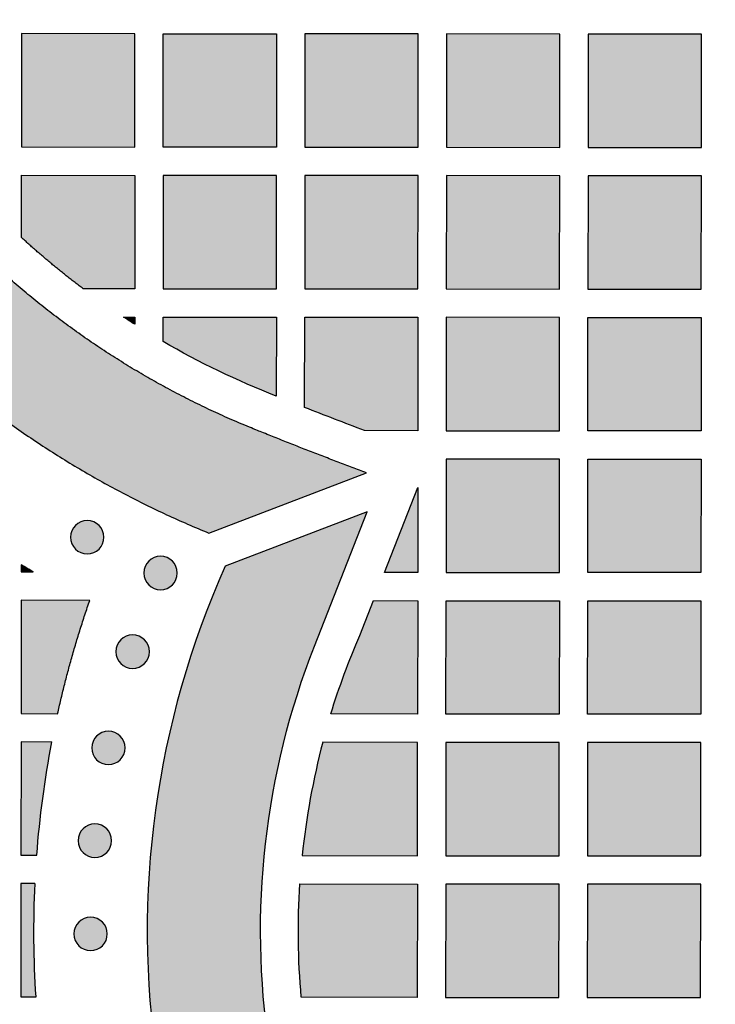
# Model space of a CAD drawing. Header units: millimetres. Extents: x -3873 to -97, y 912 to 4165.
# Tile 604 of 656: x -536 to -463, y 3799 to 3903. Entities that reach past the tile are written whole.
import ezdxf

# ---------------------------------------------------------------- set-up
doc = ezdxf.new("R2010")
doc.units = ezdxf.units.MM
doc.layers.add('pattern', color=7, linetype='Continuous', true_color=0x000000)

msp = doc.modelspace()

# ---------------------------------------------------------------- hatches: boundary and pattern name
at = {"layer": 'pattern'}
for points in [[(-499.53, 3981.79), (-516.22, 3988.18), (-518.47, 3987.24), (-520.71, 3986.24), (-522.92, 3985.18), (-525.12, 3984.07), (-527.28, 3982.91), (-529.42, 3981.69), (-531.54, 3980.42), (-533.62, 3979.1), (-535.67, 3977.73), (-537.68, 3976.32), (-539.66, 3974.85), (-541.6, 3973.34), (-543.51, 3971.79), (-545.37, 3970.19), (-547.19, 3968.55), (-548.97, 3966.87), (-550.11, 3965.75), (-551.22, 3964.6), (-552.31, 3963.43), (-553.38, 3962.24), (-554.43, 3961.02), (-555.45, 3959.78), (-556.44, 3958.52), (-557.41, 3957.24), (-558.35, 3955.94), (-559.27, 3954.62), (-560.15, 3953.28), (-561.01, 3951.93), (-561.84, 3950.56), (-562.64, 3949.17), (-563.41, 3947.77), (-564.15, 3946.35), (-564.93, 3944.76), (-565.67, 3943.14), (-566.36, 3941.49), (-567.01, 3939.82), (-567.6, 3938.12), (-568.15, 3936.41), (-568.64, 3934.67), (-569.09, 3932.91), (-569.48, 3931.14), (-569.82, 3929.36), (-570.11, 3927.57), (-570.35, 3925.77), (-570.53, 3923.96), (-570.66, 3922.15), (-570.74, 3920.34), (-570.77, 3918.54), (-570.74, 3916.73), (-570.67, 3914.92), (-570.54, 3913.11), (-570.35, 3911.3), (-570.12, 3909.5), (-569.83, 3907.71), (-569.49, 3905.93), (-569.1, 3904.16), (-568.66, 3902.4), (-568.16, 3900.66), (-567.62, 3898.94), (-567.02, 3897.25), (-566.38, 3895.57), (-565.69, 3893.92), (-564.96, 3892.3), (-564.18, 3890.71), (-563.44, 3889.3), (-562.67, 3887.89), (-561.87, 3886.51), (-561.04, 3885.14), (-560.18, 3883.78), (-559.3, 3882.44), (-558.38, 3881.12), (-557.44, 3879.82), (-556.48, 3878.54), (-555.48, 3877.27), (-554.46, 3876.03), (-553.42, 3874.82), (-552.35, 3873.62), (-551.26, 3872.45), (-550.15, 3871.3), (-549.01, 3870.18), (-547.23, 3868.5), (-545.42, 3866.86), (-543.55, 3865.26), (-541.65, 3863.7), (-539.71, 3862.19), (-537.73, 3860.73), (-535.72, 3859.31), (-533.67, 3857.94), (-531.59, 3856.62), (-529.48, 3855.35), (-527.34, 3854.13), (-525.17, 3852.96), (-522.98, 3851.85), (-520.77, 3850.79), (-518.53, 3849.79), (-516.28, 3848.84), (-499.58, 3855.22), (-511.76, 3859.96), (-513.75, 3860.8), (-515.73, 3861.68), (-517.68, 3862.62), (-519.61, 3863.6), (-521.53, 3864.63), (-523.42, 3865.7), (-525.28, 3866.82), (-527.12, 3867.99), (-528.93, 3869.2), (-530.7, 3870.45), (-532.45, 3871.75), (-534.16, 3873.08), (-535.84, 3874.46), (-537.49, 3875.87), (-539.09, 3877.32), (-540.66, 3878.8), (-541.62, 3879.75), (-542.56, 3880.72), (-543.49, 3881.71), (-544.39, 3882.72), (-545.27, 3883.75), (-546.13, 3884.8), (-546.97, 3885.86), (-547.79, 3886.95), (-548.59, 3888.05), (-549.36, 3889.16), (-550.11, 3890.3), (-550.83, 3891.44), (-551.53, 3892.6), (-552.21, 3893.78), (-552.86, 3894.96), (-553.48, 3896.16), (-554.11, 3897.43), (-554.7, 3898.73), (-555.25, 3900.06), (-555.77, 3901.4), (-556.24, 3902.76), (-556.68, 3904.14), (-557.08, 3905.54), (-557.43, 3906.95), (-557.75, 3908.38), (-558.02, 3909.81), (-558.25, 3911.25), (-558.44, 3912.7), (-558.58, 3914.16), (-558.68, 3915.62), (-558.75, 3917.07), (-558.77, 3918.53), (-558.75, 3919.99), (-558.68, 3921.45), (-558.58, 3922.9), (-558.43, 3924.36), (-558.24, 3925.81), (-558.01, 3927.25), (-557.74, 3928.68), (-557.42, 3930.11), (-557.06, 3931.52), (-556.67, 3932.91), (-556.23, 3934.3), (-555.75, 3935.66), (-555.24, 3937), (-554.68, 3938.32), (-554.09, 3939.62), (-553.46, 3940.9), (-552.84, 3942.09), (-552.19, 3943.28), (-551.51, 3944.45), (-550.81, 3945.61), (-550.08, 3946.76), (-549.33, 3947.89), (-548.56, 3949), (-547.76, 3950.1), (-546.94, 3951.19), (-546.1, 3952.25), (-545.24, 3953.3), (-544.36, 3954.33), (-543.45, 3955.34), (-542.53, 3956.33), (-541.59, 3957.3), (-540.63, 3958.25), (-539.06, 3959.73), (-537.45, 3961.17), (-535.81, 3962.59), (-534.13, 3963.96), (-532.41, 3965.29), (-530.66, 3966.58), (-528.88, 3967.84), (-527.07, 3969.04), (-525.24, 3970.21), (-523.37, 3971.33), (-521.48, 3972.4), (-519.57, 3973.43), (-517.63, 3974.41), (-515.68, 3975.34), (-513.7, 3976.22), (-511.71, 3977.06)], [(-536.12, 3889.72), (-524.12, 3889.71), (-524.11, 3901.71), (-536.11, 3901.72)], [(-509.11, 3901.69), (-509.12, 3889.69), (-521.12, 3889.7), (-521.11, 3901.7)], [(-494.11, 3901.68), (-506.11, 3901.69), (-506.12, 3889.69), (-494.12, 3889.68)], [(-479.11, 3901.67), (-491.11, 3901.68), (-491.12, 3889.68), (-479.12, 3889.67)], [(-464.12, 3889.66), (-464.11, 3901.65), (-476.11, 3901.67), (-476.12, 3889.67)], [(-536.13, 3880.14), (-536.12, 3886.72), (-524.12, 3886.71), (-524.13, 3874.71), (-529.59, 3874.71), (-531.27, 3876.01), (-532.92, 3877.34), (-534.54, 3878.72)], [(-509.12, 3886.69), (-521.12, 3886.7), (-521.13, 3874.7), (-509.13, 3874.69)], [(-506.13, 3874.69), (-494.13, 3874.68), (-494.12, 3886.68), (-506.12, 3886.69)], [(-479.12, 3886.67), (-491.12, 3886.68), (-491.13, 3874.68), (-479.13, 3874.67)], [(-464.12, 3886.65), (-476.12, 3886.67), (-476.13, 3874.67), (-464.13, 3874.66)], [(-525.32, 3871.71), (-524.13, 3871.71), (-524.13, 3870.94)], [(-509.14, 3863.34), (-510.68, 3863.96), (-512.22, 3864.61), (-513.74, 3865.29), (-515.25, 3866), (-516.74, 3866.74), (-518.22, 3867.5), (-519.69, 3868.3), (-521.13, 3869.12), (-521.13, 3871.7), (-509.13, 3871.69)], [(-499.79, 3859.69), (-506.14, 3862.14), (-506.13, 3871.69), (-494.13, 3871.68), (-494.14, 3859.68)], [(-479.13, 3871.67), (-491.13, 3871.68), (-491.14, 3859.68), (-479.14, 3859.67)], [(-476.13, 3871.67), (-464.13, 3871.66), (-464.14, 3859.65), (-476.14, 3859.67)], [(-479.16, 3844.67), (-479.15, 3856.67), (-491.15, 3856.68), (-491.16, 3844.68)], [(-476.15, 3856.67), (-464.15, 3856.65), (-464.16, 3844.66), (-476.16, 3844.67)], [(-497.68, 3844.68), (-494.15, 3853.68), (-494.16, 3844.68)], [(-415.75, 3746.37), (-409.98, 3761.38), (-424.21, 3755.83), (-426.72, 3754.9), (-429.27, 3754.05), (-431.85, 3753.27), (-434.47, 3752.58), (-437.11, 3751.98), (-439.77, 3751.46), (-442.45, 3751.03), (-445.15, 3750.68), (-447.85, 3750.43), (-450.56, 3750.26), (-453.27, 3750.18), (-455.98, 3750.19), (-458.68, 3750.3), (-461.37, 3750.48), (-464.04, 3750.76), (-466.7, 3751.12), (-467.69, 3751.28), (-468.68, 3751.46), (-469.68, 3751.66), (-470.67, 3751.88), (-471.66, 3752.12), (-472.64, 3752.39), (-473.62, 3752.67), (-474.6, 3752.97), (-475.58, 3753.29), (-476.54, 3753.63), (-477.51, 3753.99), (-478.46, 3754.37), (-479.41, 3754.77), (-480.35, 3755.19), (-481.29, 3755.63), (-482.21, 3756.09), (-483.13, 3756.56), (-484.03, 3757.05), (-484.93, 3757.56), (-485.81, 3758.09), (-486.69, 3758.64), (-487.55, 3759.2), (-488.39, 3759.78), (-489.23, 3760.37), (-490.05, 3760.98), (-490.86, 3761.61), (-491.66, 3762.25), (-492.44, 3762.9), (-493.2, 3763.57), (-493.95, 3764.25), (-494.68, 3764.95), (-495.4, 3765.65), (-496.11, 3766.37), (-496.8, 3767.11), (-497.48, 3767.86), (-498.15, 3768.62), (-498.8, 3769.4), (-499.44, 3770.2), (-500.06, 3771.01), (-500.67, 3771.83), (-501.26, 3772.67), (-501.84, 3773.52), (-502.4, 3774.38), (-502.94, 3775.25), (-503.47, 3776.14), (-503.98, 3777.04), (-504.47, 3777.94), (-504.94, 3778.86), (-505.4, 3779.78), (-505.84, 3780.72), (-506.25, 3781.66), (-506.65, 3782.61), (-507.03, 3783.57), (-507.39, 3784.53), (-507.73, 3785.5), (-508.05, 3786.47), (-508.35, 3787.45), (-508.63, 3788.44), (-508.89, 3789.42), (-509.13, 3790.41), (-509.35, 3791.4), (-509.55, 3792.4), (-509.73, 3793.39), (-509.89, 3794.38), (-510.24, 3797.04), (-510.51, 3799.71), (-510.69, 3802.4), (-510.79, 3805.1), (-510.8, 3807.81), (-510.72, 3810.52), (-510.55, 3813.23), (-510.29, 3815.93), (-509.94, 3818.63), (-509.5, 3821.31), (-508.98, 3823.97), (-508.37, 3826.61), (-507.67, 3829.22), (-506.89, 3831.8), (-506.04, 3834.35), (-505.1, 3836.86), (-499.52, 3851.08), (-514.55, 3845.34), (-515.22, 3843.81), (-515.86, 3842.27), (-516.47, 3840.71), (-517.06, 3839.14), (-517.62, 3837.56), (-518.16, 3835.97), (-518.67, 3834.36), (-519.15, 3832.74), (-519.6, 3831.11), (-520.02, 3829.47), (-520.41, 3827.83), (-520.78, 3826.17), (-521.11, 3824.51), (-521.42, 3822.84), (-521.69, 3821.16), (-521.93, 3819.48), (-522.15, 3817.8), (-522.33, 3816.11), (-522.49, 3814.42), (-522.61, 3812.73), (-522.7, 3811.04), (-522.77, 3809.35), (-522.8, 3807.66), (-522.8, 3805.97), (-522.77, 3804.28), (-522.72, 3802.59), (-522.63, 3800.91), (-522.51, 3799.24), (-522.37, 3797.57), (-522.19, 3795.9), (-521.99, 3794.25), (-521.75, 3792.6), (-521.56, 3791.37), (-521.33, 3790.15), (-521.09, 3788.92), (-520.82, 3787.7), (-520.52, 3786.48), (-520.2, 3785.26), (-519.86, 3784.05), (-519.49, 3782.85), (-519.09, 3781.64), (-518.67, 3780.45), (-518.23, 3779.26), (-517.76, 3778.08), (-517.27, 3776.91), (-516.76, 3775.75), (-516.22, 3774.6), (-515.66, 3773.46), (-515.08, 3772.33), (-514.47, 3771.21), (-513.84, 3770.1), (-513.19, 3769.01), (-512.52, 3767.94), (-511.83, 3766.87), (-511.12, 3765.83), (-510.39, 3764.79), (-509.64, 3763.78), (-508.87, 3762.78), (-508.08, 3761.8), (-507.28, 3760.84), (-506.46, 3759.89), (-505.62, 3758.97), (-504.76, 3758.06), (-503.9, 3757.17), (-503.01, 3756.3), (-502.1, 3755.45), (-501.18, 3754.61), (-500.24, 3753.79), (-499.28, 3752.98), (-498.3, 3752.19), (-497.3, 3751.42), (-496.29, 3750.67), (-495.26, 3749.93), (-494.21, 3749.22), (-493.15, 3748.53), (-492.07, 3747.85), (-490.98, 3747.2), (-489.88, 3746.57), (-488.76, 3745.97), (-487.63, 3745.38), (-486.49, 3744.82), (-485.34, 3744.28), (-484.18, 3743.76), (-483.01, 3743.27), (-481.83, 3742.8), (-480.64, 3742.35), (-479.45, 3741.93), (-478.25, 3741.54), (-477.04, 3741.16), (-475.83, 3740.82), (-474.62, 3740.5), (-473.4, 3740.2), (-472.18, 3739.92), (-470.95, 3739.68), (-469.73, 3739.45), (-468.5, 3739.25), (-466.85, 3739.02), (-465.2, 3738.81), (-463.53, 3738.63), (-461.86, 3738.48), (-460.19, 3738.36), (-458.51, 3738.27), (-456.82, 3738.21), (-455.14, 3738.18), (-453.45, 3738.18), (-451.75, 3738.21), (-450.06, 3738.27), (-448.37, 3738.36), (-446.68, 3738.48), (-444.99, 3738.63), (-443.3, 3738.81), (-441.62, 3739.03), (-439.94, 3739.27), (-438.26, 3739.54), (-436.59, 3739.84), (-434.93, 3740.17), (-433.27, 3740.53), (-431.62, 3740.92), (-429.98, 3741.34), (-428.35, 3741.79), (-426.74, 3742.27), (-425.13, 3742.77), (-423.53, 3743.3), (-421.95, 3743.86), (-420.38, 3744.45), (-418.82, 3745.06), (-417.28, 3745.7)], [(-527.91, 3847.15), (-527.94, 3847.12), (-527.96, 3847.09), (-527.99, 3847.07), (-528.03, 3847.04), (-528.06, 3847.01), (-528.09, 3846.99), (-528.12, 3846.96), (-528.16, 3846.94), (-528.19, 3846.92), (-528.23, 3846.89), (-528.26, 3846.87), (-528.3, 3846.85), (-528.34, 3846.83), (-528.38, 3846.81), (-528.42, 3846.79), (-528.46, 3846.77), (-528.5, 3846.76), (-528.54, 3846.74), (-528.58, 3846.73), (-528.62, 3846.71), (-528.67, 3846.7), (-528.71, 3846.69), (-528.75, 3846.68), (-528.8, 3846.67), (-528.84, 3846.66), (-528.89, 3846.65), (-528.93, 3846.64), (-528.98, 3846.64), (-529.02, 3846.63), (-529.07, 3846.63), (-529.12, 3846.63), (-529.16, 3846.63), (-529.21, 3846.63), (-529.25, 3846.63), (-529.3, 3846.63), (-529.35, 3846.64), (-529.39, 3846.64), (-529.44, 3846.65), (-529.48, 3846.66), (-529.53, 3846.67), (-529.57, 3846.68), (-529.61, 3846.69), (-529.66, 3846.7), (-529.7, 3846.71), (-529.74, 3846.73), (-529.78, 3846.74), (-529.83, 3846.76), (-529.87, 3846.78), (-529.91, 3846.79), (-529.95, 3846.81), (-529.99, 3846.83), (-530.02, 3846.85), (-530.06, 3846.87), (-530.1, 3846.9), (-530.13, 3846.92), (-530.17, 3846.94), (-530.2, 3846.97), (-530.23, 3846.99), (-530.27, 3847.02), (-530.3, 3847.04), (-530.33, 3847.07), (-530.36, 3847.09), (-530.39, 3847.12), (-530.42, 3847.15), (-530.44, 3847.18), (-530.47, 3847.21), (-530.5, 3847.24), (-530.52, 3847.27), (-530.55, 3847.3), (-530.58, 3847.33), (-530.6, 3847.36), (-530.62, 3847.4), (-530.65, 3847.43), (-530.67, 3847.47), (-530.69, 3847.51), (-530.71, 3847.54), (-530.73, 3847.58), (-530.75, 3847.62), (-530.77, 3847.66), (-530.79, 3847.7), (-530.81, 3847.74), (-530.82, 3847.78), (-530.84, 3847.82), (-530.85, 3847.87), (-530.87, 3847.91), (-530.88, 3847.95), (-530.89, 3848), (-530.9, 3848.04), (-530.91, 3848.09), (-530.91, 3848.13), (-530.92, 3848.18), (-530.93, 3848.22), (-530.93, 3848.27), (-530.93, 3848.31), (-530.93, 3848.36), (-530.94, 3848.4), (-530.93, 3848.45), (-530.93, 3848.5), (-530.93, 3848.54), (-530.93, 3848.59), (-530.92, 3848.63), (-530.91, 3848.68), (-530.91, 3848.72), (-530.9, 3848.77), (-530.89, 3848.81), (-530.88, 3848.86), (-530.86, 3848.9), (-530.85, 3848.94), (-530.84, 3848.99), (-530.82, 3849.03), (-530.81, 3849.07), (-530.79, 3849.11), (-530.77, 3849.15), (-530.75, 3849.19), (-530.73, 3849.23), (-530.71, 3849.27), (-530.69, 3849.3), (-530.67, 3849.34), (-530.65, 3849.37), (-530.62, 3849.41), (-530.6, 3849.44), (-530.57, 3849.48), (-530.55, 3849.51), (-530.52, 3849.54), (-530.5, 3849.57), (-530.47, 3849.6), (-530.44, 3849.63), (-530.41, 3849.66), (-530.39, 3849.69), (-530.36, 3849.71), (-530.33, 3849.74), (-530.3, 3849.77), (-530.26, 3849.79), (-530.23, 3849.82), (-530.2, 3849.84), (-530.17, 3849.87), (-530.13, 3849.89), (-530.09, 3849.91), (-530.06, 3849.93), (-530.02, 3849.96), (-529.98, 3849.98), (-529.94, 3850), (-529.9, 3850.01), (-529.86, 3850.03), (-529.82, 3850.05), (-529.78, 3850.06), (-529.74, 3850.08), (-529.7, 3850.09), (-529.65, 3850.11), (-529.61, 3850.12), (-529.57, 3850.13), (-529.52, 3850.14), (-529.48, 3850.15), (-529.43, 3850.16), (-529.39, 3850.16), (-529.34, 3850.17), (-529.3, 3850.17), (-529.25, 3850.17), (-529.21, 3850.18), (-529.16, 3850.18), (-529.11, 3850.18), (-529.07, 3850.17), (-529.02, 3850.17), (-528.98, 3850.17), (-528.93, 3850.16), (-528.89, 3850.16), (-528.84, 3850.15), (-528.8, 3850.14), (-528.75, 3850.13), (-528.71, 3850.12), (-528.66, 3850.11), (-528.62, 3850.09), (-528.58, 3850.08), (-528.54, 3850.06), (-528.5, 3850.05), (-528.45, 3850.03), (-528.41, 3850.01), (-528.38, 3849.99), (-528.34, 3849.97), (-528.3, 3849.95), (-528.26, 3849.93), (-528.22, 3849.91), (-528.19, 3849.89), (-528.15, 3849.86), (-528.12, 3849.84), (-528.09, 3849.82), (-528.05, 3849.79), (-528.02, 3849.76), (-527.99, 3849.74), (-527.96, 3849.71), (-527.93, 3849.68), (-527.91, 3849.66), (-527.88, 3849.63), (-527.85, 3849.6), (-527.82, 3849.57), (-527.8, 3849.54), (-527.77, 3849.51), (-527.75, 3849.47), (-527.72, 3849.44), (-527.7, 3849.41), (-527.67, 3849.37), (-527.65, 3849.34), (-527.63, 3849.3), (-527.61, 3849.26), (-527.59, 3849.22), (-527.57, 3849.19), (-527.55, 3849.15), (-527.53, 3849.11), (-527.51, 3849.07), (-527.5, 3849.02), (-527.48, 3848.98), (-527.47, 3848.94), (-527.46, 3848.9), (-527.44, 3848.85), (-527.43, 3848.81), (-527.42, 3848.77), (-527.42, 3848.72), (-527.41, 3848.68), (-527.4, 3848.63), (-527.4, 3848.58), (-527.39, 3848.54), (-527.39, 3848.49), (-527.39, 3848.45), (-527.39, 3848.4), (-527.39, 3848.36), (-527.39, 3848.31), (-527.39, 3848.26), (-527.4, 3848.22), (-527.4, 3848.17), (-527.41, 3848.13), (-527.42, 3848.08), (-527.42, 3848.04), (-527.43, 3847.99), (-527.45, 3847.95), (-527.46, 3847.91), (-527.47, 3847.86), (-527.48, 3847.82), (-527.5, 3847.78), (-527.52, 3847.74), (-527.53, 3847.7), (-527.55, 3847.66), (-527.57, 3847.62), (-527.59, 3847.58), (-527.61, 3847.54), (-527.63, 3847.5), (-527.65, 3847.47), (-527.68, 3847.43), (-527.7, 3847.4), (-527.72, 3847.36), (-527.75, 3847.33), (-527.77, 3847.3), (-527.8, 3847.26), (-527.83, 3847.23), (-527.85, 3847.2), (-527.88, 3847.18)], [(-520.13, 3843.35), (-520.16, 3843.32), (-520.19, 3843.3), (-520.22, 3843.27), (-520.25, 3843.24), (-520.28, 3843.22), (-520.31, 3843.19), (-520.35, 3843.17), (-520.38, 3843.14), (-520.42, 3843.12), (-520.45, 3843.1), (-520.49, 3843.08), (-520.53, 3843.05), (-520.56, 3843.03), (-520.6, 3843.01), (-520.64, 3842.99), (-520.68, 3842.98), (-520.72, 3842.96), (-520.76, 3842.94), (-520.81, 3842.93), (-520.85, 3842.91), (-520.89, 3842.9), (-520.94, 3842.89), (-520.98, 3842.88), (-521.02, 3842.87), (-521.07, 3842.86), (-521.11, 3842.85), (-521.16, 3842.85), (-521.2, 3842.84), (-521.25, 3842.84), (-521.3, 3842.83), (-521.34, 3842.83), (-521.39, 3842.83), (-521.43, 3842.83), (-521.48, 3842.83), (-521.52, 3842.84), (-521.57, 3842.84), (-521.62, 3842.85), (-521.66, 3842.85), (-521.71, 3842.86), (-521.75, 3842.87), (-521.79, 3842.88), (-521.84, 3842.89), (-521.88, 3842.9), (-521.93, 3842.92), (-521.97, 3842.93), (-522.01, 3842.95), (-522.05, 3842.96), (-522.09, 3842.98), (-522.13, 3843), (-522.17, 3843.02), (-522.21, 3843.03), (-522.25, 3843.06), (-522.28, 3843.08), (-522.32, 3843.1), (-522.36, 3843.12), (-522.39, 3843.14), (-522.43, 3843.17), (-522.46, 3843.19), (-522.49, 3843.22), (-522.52, 3843.24), (-522.55, 3843.27), (-522.58, 3843.3), (-522.61, 3843.32), (-522.64, 3843.35), (-522.67, 3843.38), (-522.7, 3843.41), (-522.72, 3843.44), (-522.75, 3843.47), (-522.77, 3843.5), (-522.8, 3843.53), (-522.82, 3843.57), (-522.85, 3843.6), (-522.87, 3843.64), (-522.89, 3843.67), (-522.92, 3843.71), (-522.94, 3843.75), (-522.96, 3843.78), (-522.98, 3843.82), (-523, 3843.86), (-523.01, 3843.9), (-523.03, 3843.94), (-523.05, 3843.98), (-523.06, 3844.03), (-523.08, 3844.07), (-523.09, 3844.11), (-523.1, 3844.16), (-523.11, 3844.2), (-523.12, 3844.24), (-523.13, 3844.29), (-523.14, 3844.33), (-523.15, 3844.38), (-523.15, 3844.42), (-523.15, 3844.47), (-523.16, 3844.52), (-523.16, 3844.56), (-523.16, 3844.61), (-523.16, 3844.65), (-523.16, 3844.7), (-523.15, 3844.75), (-523.15, 3844.79), (-523.14, 3844.84), (-523.14, 3844.88), (-523.13, 3844.93), (-523.12, 3844.97), (-523.11, 3845.02), (-523.1, 3845.06), (-523.09, 3845.1), (-523.08, 3845.15), (-523.06, 3845.19), (-523.05, 3845.23), (-523.03, 3845.27), (-523.01, 3845.31), (-523, 3845.35), (-522.98, 3845.39), (-522.96, 3845.43), (-522.94, 3845.47), (-522.91, 3845.51), (-522.89, 3845.54), (-522.87, 3845.58), (-522.85, 3845.61), (-522.82, 3845.65), (-522.8, 3845.68), (-522.77, 3845.71), (-522.75, 3845.74), (-522.72, 3845.77), (-522.69, 3845.8), (-522.67, 3845.83), (-522.64, 3845.86), (-522.61, 3845.89), (-522.58, 3845.92), (-522.55, 3845.94), (-522.52, 3845.97), (-522.49, 3845.99), (-522.46, 3846.02), (-522.42, 3846.04), (-522.39, 3846.07), (-522.35, 3846.09), (-522.32, 3846.11), (-522.28, 3846.14), (-522.24, 3846.16), (-522.21, 3846.18), (-522.17, 3846.2), (-522.13, 3846.22), (-522.09, 3846.23), (-522.05, 3846.25), (-522.01, 3846.27), (-521.96, 3846.28), (-521.92, 3846.3), (-521.88, 3846.31), (-521.84, 3846.32), (-521.79, 3846.33), (-521.75, 3846.34), (-521.7, 3846.35), (-521.66, 3846.36), (-521.61, 3846.37), (-521.57, 3846.37), (-521.52, 3846.38), (-521.48, 3846.38), (-521.43, 3846.38), (-521.38, 3846.38), (-521.34, 3846.38), (-521.29, 3846.38), (-521.25, 3846.37), (-521.2, 3846.37), (-521.16, 3846.37), (-521.11, 3846.36), (-521.06, 3846.35), (-521.02, 3846.34), (-520.98, 3846.33), (-520.93, 3846.32), (-520.89, 3846.31), (-520.85, 3846.3), (-520.8, 3846.28), (-520.76, 3846.27), (-520.72, 3846.25), (-520.68, 3846.23), (-520.64, 3846.22), (-520.6, 3846.2), (-520.56, 3846.18), (-520.52, 3846.16), (-520.49, 3846.14), (-520.45, 3846.11), (-520.41, 3846.09), (-520.38, 3846.07), (-520.34, 3846.04), (-520.31, 3846.02), (-520.28, 3845.99), (-520.25, 3845.97), (-520.22, 3845.94), (-520.19, 3845.91), (-520.16, 3845.89), (-520.13, 3845.86), (-520.1, 3845.83), (-520.07, 3845.8), (-520.05, 3845.77), (-520.02, 3845.74), (-520, 3845.71), (-519.97, 3845.68), (-519.95, 3845.64), (-519.92, 3845.61), (-519.9, 3845.58), (-519.88, 3845.54), (-519.85, 3845.5), (-519.83, 3845.47), (-519.81, 3845.43), (-519.79, 3845.39), (-519.77, 3845.35), (-519.76, 3845.31), (-519.74, 3845.27), (-519.72, 3845.23), (-519.71, 3845.19), (-519.69, 3845.14), (-519.68, 3845.1), (-519.67, 3845.06), (-519.66, 3845.01), (-519.65, 3844.97), (-519.64, 3844.92), (-519.63, 3844.88), (-519.63, 3844.83), (-519.62, 3844.79), (-519.62, 3844.74), (-519.61, 3844.7), (-519.61, 3844.65), (-519.61, 3844.6), (-519.61, 3844.56), (-519.61, 3844.51), (-519.62, 3844.47), (-519.62, 3844.42), (-519.63, 3844.38), (-519.63, 3844.33), (-519.64, 3844.29), (-519.65, 3844.24), (-519.66, 3844.2), (-519.67, 3844.15), (-519.68, 3844.11), (-519.7, 3844.07), (-519.71, 3844.02), (-519.72, 3843.98), (-519.74, 3843.94), (-519.76, 3843.9), (-519.78, 3843.86), (-519.79, 3843.82), (-519.81, 3843.78), (-519.83, 3843.74), (-519.86, 3843.71), (-519.88, 3843.67), (-519.9, 3843.63), (-519.92, 3843.6), (-519.95, 3843.57), (-519.97, 3843.53), (-520, 3843.5), (-520.02, 3843.47), (-520.05, 3843.44), (-520.08, 3843.41), (-520.1, 3843.38)], [(-534.87, 3844.72), (-536.16, 3845.47), (-536.16, 3844.72)], [(-528.89, 3841.71), (-536.16, 3841.72), (-536.17, 3829.72), (-532.29, 3829.71), (-531.58, 3832.71), (-530.77, 3835.72), (-529.88, 3838.72)], [(-503.36, 3829.69), (-502.69, 3831.8), (-501.95, 3833.89), (-501.15, 3835.96), (-500.3, 3838.01), (-498.85, 3841.69), (-494.16, 3841.68), (-494.17, 3829.68)], [(-479.16, 3841.67), (-479.17, 3829.67), (-491.17, 3829.68), (-491.16, 3841.68)], [(-464.16, 3841.66), (-464.17, 3829.66), (-476.17, 3829.67), (-476.16, 3841.67)], [(-523.1, 3835.03), (-523.13, 3835), (-523.16, 3834.97), (-523.19, 3834.95), (-523.22, 3834.92), (-523.25, 3834.9), (-523.28, 3834.87), (-523.31, 3834.85), (-523.35, 3834.82), (-523.38, 3834.8), (-523.42, 3834.78), (-523.46, 3834.75), (-523.49, 3834.73), (-523.53, 3834.71), (-523.57, 3834.69), (-523.61, 3834.67), (-523.65, 3834.66), (-523.69, 3834.64), (-523.73, 3834.62), (-523.77, 3834.61), (-523.82, 3834.59), (-523.86, 3834.58), (-523.9, 3834.57), (-523.95, 3834.56), (-523.99, 3834.55), (-524.03, 3834.54), (-524.08, 3834.53), (-524.12, 3834.52), (-524.17, 3834.52), (-524.22, 3834.52), (-524.26, 3834.51), (-524.31, 3834.51), (-524.35, 3834.51), (-524.4, 3834.51), (-524.45, 3834.51), (-524.49, 3834.52), (-524.54, 3834.52), (-524.58, 3834.53), (-524.63, 3834.53), (-524.67, 3834.54), (-524.72, 3834.55), (-524.76, 3834.56), (-524.81, 3834.57), (-524.85, 3834.58), (-524.89, 3834.59), (-524.93, 3834.61), (-524.98, 3834.62), (-525.02, 3834.64), (-525.06, 3834.66), (-525.1, 3834.67), (-525.14, 3834.69), (-525.18, 3834.71), (-525.21, 3834.73), (-525.25, 3834.76), (-525.29, 3834.78), (-525.32, 3834.8), (-525.36, 3834.82), (-525.39, 3834.85), (-525.43, 3834.87), (-525.46, 3834.9), (-525.49, 3834.92), (-525.52, 3834.95), (-525.55, 3834.98), (-525.58, 3835), (-525.61, 3835.03), (-525.64, 3835.06), (-525.66, 3835.09), (-525.69, 3835.12), (-525.72, 3835.15), (-525.74, 3835.18), (-525.77, 3835.21), (-525.79, 3835.25), (-525.81, 3835.28), (-525.84, 3835.32), (-525.86, 3835.35), (-525.88, 3835.39), (-525.9, 3835.42), (-525.92, 3835.46), (-525.94, 3835.5), (-525.96, 3835.54), (-525.98, 3835.58), (-526, 3835.62), (-526.01, 3835.66), (-526.03, 3835.71), (-526.04, 3835.75), (-526.06, 3835.79), (-526.07, 3835.83), (-526.08, 3835.88), (-526.09, 3835.92), (-526.1, 3835.97), (-526.11, 3836.01), (-526.11, 3836.06), (-526.12, 3836.1), (-526.12, 3836.15), (-526.12, 3836.19), (-526.13, 3836.24), (-526.13, 3836.29), (-526.13, 3836.33), (-526.12, 3836.38), (-526.12, 3836.42), (-526.12, 3836.47), (-526.11, 3836.51), (-526.1, 3836.56), (-526.1, 3836.6), (-526.09, 3836.65), (-526.08, 3836.69), (-526.07, 3836.74), (-526.06, 3836.78), (-526.04, 3836.82), (-526.03, 3836.87), (-526.01, 3836.91), (-526, 3836.95), (-525.98, 3836.99), (-525.96, 3837.03), (-525.94, 3837.07), (-525.92, 3837.11), (-525.9, 3837.15), (-525.88, 3837.18), (-525.86, 3837.22), (-525.84, 3837.26), (-525.81, 3837.29), (-525.79, 3837.33), (-525.76, 3837.36), (-525.74, 3837.39), (-525.71, 3837.42), (-525.69, 3837.45), (-525.66, 3837.48), (-525.63, 3837.51), (-525.61, 3837.54), (-525.58, 3837.57), (-525.55, 3837.59), (-525.52, 3837.62), (-525.49, 3837.65), (-525.46, 3837.67), (-525.42, 3837.7), (-525.39, 3837.72), (-525.36, 3837.75), (-525.32, 3837.77), (-525.29, 3837.79), (-525.25, 3837.82), (-525.21, 3837.84), (-525.17, 3837.86), (-525.13, 3837.88), (-525.1, 3837.9), (-525.06, 3837.91), (-525.01, 3837.93), (-524.97, 3837.95), (-524.93, 3837.96), (-524.89, 3837.98), (-524.85, 3837.99), (-524.8, 3838), (-524.76, 3838.01), (-524.71, 3838.02), (-524.67, 3838.03), (-524.62, 3838.04), (-524.58, 3838.04), (-524.53, 3838.05), (-524.49, 3838.05), (-524.44, 3838.06), (-524.4, 3838.06), (-524.35, 3838.06), (-524.3, 3838.06), (-524.26, 3838.06), (-524.21, 3838.05), (-524.17, 3838.05), (-524.12, 3838.04), (-524.08, 3838.04), (-524.03, 3838.03), (-523.99, 3838.02), (-523.94, 3838.01), (-523.9, 3838), (-523.86, 3837.99), (-523.81, 3837.97), (-523.77, 3837.96), (-523.73, 3837.95), (-523.69, 3837.93), (-523.65, 3837.91), (-523.61, 3837.89), (-523.57, 3837.88), (-523.53, 3837.86), (-523.49, 3837.84), (-523.45, 3837.81), (-523.42, 3837.79), (-523.38, 3837.77), (-523.35, 3837.75), (-523.31, 3837.72), (-523.28, 3837.7), (-523.25, 3837.67), (-523.21, 3837.65), (-523.18, 3837.62), (-523.15, 3837.59), (-523.12, 3837.57), (-523.1, 3837.54), (-523.07, 3837.51), (-523.04, 3837.48), (-523.02, 3837.45), (-522.99, 3837.42), (-522.96, 3837.39), (-522.94, 3837.36), (-522.91, 3837.32), (-522.89, 3837.29), (-522.87, 3837.25), (-522.84, 3837.22), (-522.82, 3837.18), (-522.8, 3837.14), (-522.78, 3837.11), (-522.76, 3837.07), (-522.74, 3837.03), (-522.72, 3836.99), (-522.71, 3836.95), (-522.69, 3836.91), (-522.68, 3836.86), (-522.66, 3836.82), (-522.65, 3836.78), (-522.64, 3836.73), (-522.62, 3836.69), (-522.62, 3836.65), (-522.61, 3836.6), (-522.6, 3836.56), (-522.59, 3836.51), (-522.59, 3836.47), (-522.58, 3836.42), (-522.58, 3836.37), (-522.58, 3836.33), (-522.58, 3836.28), (-522.58, 3836.24), (-522.58, 3836.19), (-522.58, 3836.15), (-522.59, 3836.1), (-522.59, 3836.05), (-522.6, 3836.01), (-522.61, 3835.96), (-522.62, 3835.92), (-522.63, 3835.88), (-522.64, 3835.83), (-522.65, 3835.79), (-522.66, 3835.74), (-522.68, 3835.7), (-522.69, 3835.66), (-522.71, 3835.62), (-522.72, 3835.58), (-522.74, 3835.54), (-522.76, 3835.5), (-522.78, 3835.46), (-522.8, 3835.42), (-522.82, 3835.38), (-522.84, 3835.35), (-522.87, 3835.31), (-522.89, 3835.28), (-522.92, 3835.24), (-522.94, 3835.21), (-522.97, 3835.18), (-522.99, 3835.15), (-523.02, 3835.12), (-523.04, 3835.09), (-523.07, 3835.06)], [(-525.66, 3824.84), (-525.69, 3824.81), (-525.72, 3824.78), (-525.75, 3824.76), (-525.78, 3824.73), (-525.81, 3824.7), (-525.84, 3824.68), (-525.88, 3824.65), (-525.91, 3824.63), (-525.95, 3824.61), (-525.98, 3824.58), (-526.02, 3824.56), (-526.06, 3824.54), (-526.09, 3824.52), (-526.13, 3824.5), (-526.17, 3824.48), (-526.21, 3824.46), (-526.25, 3824.45), (-526.29, 3824.43), (-526.34, 3824.42), (-526.38, 3824.4), (-526.42, 3824.39), (-526.46, 3824.38), (-526.51, 3824.37), (-526.55, 3824.36), (-526.6, 3824.35), (-526.64, 3824.34), (-526.69, 3824.33), (-526.73, 3824.33), (-526.78, 3824.32), (-526.82, 3824.32), (-526.87, 3824.32), (-526.92, 3824.32), (-526.96, 3824.32), (-527.01, 3824.32), (-527.05, 3824.32), (-527.1, 3824.33), (-527.15, 3824.33), (-527.19, 3824.34), (-527.24, 3824.35), (-527.28, 3824.36), (-527.32, 3824.37), (-527.37, 3824.38), (-527.41, 3824.39), (-527.45, 3824.4), (-527.5, 3824.42), (-527.54, 3824.43), (-527.58, 3824.45), (-527.62, 3824.47), (-527.66, 3824.48), (-527.7, 3824.5), (-527.74, 3824.52), (-527.78, 3824.54), (-527.81, 3824.56), (-527.85, 3824.59), (-527.89, 3824.61), (-527.92, 3824.63), (-527.96, 3824.66), (-527.99, 3824.68), (-528.02, 3824.71), (-528.05, 3824.73), (-528.08, 3824.76), (-528.11, 3824.79), (-528.14, 3824.81), (-528.17, 3824.84), (-528.2, 3824.87), (-528.23, 3824.9), (-528.25, 3824.93), (-528.28, 3824.96), (-528.3, 3824.99), (-528.33, 3825.02), (-528.35, 3825.06), (-528.38, 3825.09), (-528.4, 3825.12), (-528.42, 3825.16), (-528.45, 3825.2), (-528.47, 3825.23), (-528.49, 3825.27), (-528.51, 3825.31), (-528.53, 3825.35), (-528.54, 3825.39), (-528.56, 3825.43), (-528.58, 3825.47), (-528.59, 3825.51), (-528.61, 3825.56), (-528.62, 3825.6), (-528.63, 3825.64), (-528.64, 3825.69), (-528.65, 3825.73), (-528.66, 3825.78), (-528.67, 3825.82), (-528.67, 3825.87), (-528.68, 3825.91), (-528.68, 3825.96), (-528.69, 3826), (-528.69, 3826.05), (-528.69, 3826.09), (-528.69, 3826.14), (-528.69, 3826.19), (-528.68, 3826.23), (-528.68, 3826.28), (-528.67, 3826.32), (-528.67, 3826.37), (-528.66, 3826.41), (-528.65, 3826.46), (-528.64, 3826.5), (-528.63, 3826.55), (-528.62, 3826.59), (-528.6, 3826.63), (-528.59, 3826.68), (-528.58, 3826.72), (-528.56, 3826.76), (-528.54, 3826.8), (-528.52, 3826.84), (-528.51, 3826.88), (-528.49, 3826.92), (-528.47, 3826.96), (-528.44, 3826.99), (-528.42, 3827.03), (-528.4, 3827.07), (-528.38, 3827.1), (-528.35, 3827.13), (-528.33, 3827.17), (-528.3, 3827.2), (-528.28, 3827.23), (-528.25, 3827.26), (-528.22, 3827.29), (-528.2, 3827.32), (-528.17, 3827.35), (-528.14, 3827.38), (-528.11, 3827.4), (-528.08, 3827.43), (-528.05, 3827.46), (-528.02, 3827.48), (-527.99, 3827.51), (-527.95, 3827.53), (-527.92, 3827.56), (-527.88, 3827.58), (-527.85, 3827.6), (-527.81, 3827.62), (-527.77, 3827.65), (-527.74, 3827.67), (-527.7, 3827.69), (-527.66, 3827.7), (-527.62, 3827.72), (-527.58, 3827.74), (-527.54, 3827.76), (-527.49, 3827.77), (-527.45, 3827.78), (-527.41, 3827.8), (-527.37, 3827.81), (-527.32, 3827.82), (-527.28, 3827.83), (-527.23, 3827.84), (-527.19, 3827.85), (-527.14, 3827.85), (-527.1, 3827.86), (-527.05, 3827.86), (-527.01, 3827.87), (-526.96, 3827.87), (-526.91, 3827.87), (-526.87, 3827.87), (-526.82, 3827.87), (-526.78, 3827.86), (-526.73, 3827.86), (-526.68, 3827.85), (-526.64, 3827.85), (-526.59, 3827.84), (-526.55, 3827.83), (-526.51, 3827.82), (-526.46, 3827.81), (-526.42, 3827.8), (-526.38, 3827.78), (-526.33, 3827.77), (-526.29, 3827.75), (-526.25, 3827.74), (-526.21, 3827.72), (-526.17, 3827.7), (-526.13, 3827.68), (-526.09, 3827.66), (-526.05, 3827.64), (-526.02, 3827.62), (-525.98, 3827.6), (-525.94, 3827.58), (-525.91, 3827.55), (-525.87, 3827.53), (-525.84, 3827.51), (-525.81, 3827.48), (-525.78, 3827.45), (-525.75, 3827.43), (-525.72, 3827.4), (-525.69, 3827.37), (-525.66, 3827.35), (-525.63, 3827.32), (-525.6, 3827.29), (-525.58, 3827.26), (-525.55, 3827.23), (-525.53, 3827.2), (-525.5, 3827.16), (-525.48, 3827.13), (-525.45, 3827.1), (-525.43, 3827.06), (-525.41, 3827.03), (-525.38, 3826.99), (-525.36, 3826.95), (-525.34, 3826.91), (-525.32, 3826.88), (-525.3, 3826.84), (-525.29, 3826.8), (-525.27, 3826.76), (-525.25, 3826.71), (-525.24, 3826.67), (-525.22, 3826.63), (-525.21, 3826.59), (-525.2, 3826.54), (-525.19, 3826.5), (-525.18, 3826.46), (-525.17, 3826.41), (-525.16, 3826.37), (-525.16, 3826.32), (-525.15, 3826.28), (-525.15, 3826.23), (-525.14, 3826.18), (-525.14, 3826.14), (-525.14, 3826.09), (-525.14, 3826.05), (-525.14, 3826), (-525.15, 3825.95), (-525.15, 3825.91), (-525.16, 3825.86), (-525.16, 3825.82), (-525.17, 3825.77), (-525.18, 3825.73), (-525.19, 3825.68), (-525.2, 3825.64), (-525.21, 3825.6), (-525.22, 3825.55), (-525.24, 3825.51), (-525.25, 3825.47), (-525.27, 3825.43), (-525.29, 3825.39), (-525.31, 3825.35), (-525.32, 3825.31), (-525.34, 3825.27), (-525.36, 3825.23), (-525.39, 3825.19), (-525.41, 3825.16), (-525.43, 3825.12), (-525.45, 3825.09), (-525.48, 3825.05), (-525.5, 3825.02), (-525.53, 3824.99), (-525.55, 3824.96), (-525.58, 3824.92), (-525.61, 3824.89), (-525.63, 3824.87)], [(-532.91, 3826.71), (-536.17, 3826.72), (-536.18, 3814.72), (-534.5, 3814.72), (-534.23, 3817.73), (-533.87, 3820.74), (-533.43, 3823.73)], [(-506.4, 3814.69), (-494.18, 3814.68), (-494.17, 3826.68), (-504.22, 3826.69), (-504.59, 3825.21), (-504.94, 3823.73), (-505.25, 3822.23), (-505.54, 3820.73), (-505.8, 3819.23), (-506.03, 3817.72), (-506.23, 3816.21)], [(-491.17, 3826.68), (-491.18, 3814.68), (-479.18, 3814.67), (-479.17, 3826.67)], [(-464.17, 3826.65), (-476.17, 3826.67), (-476.18, 3814.67), (-464.18, 3814.66)], [(-527.09, 3815.02), (-527.12, 3814.99), (-527.15, 3814.96), (-527.18, 3814.94), (-527.21, 3814.91), (-527.24, 3814.88), (-527.28, 3814.86), (-527.31, 3814.83), (-527.34, 3814.81), (-527.38, 3814.79), (-527.41, 3814.76), (-527.45, 3814.74), (-527.49, 3814.72), (-527.53, 3814.7), (-527.56, 3814.68), (-527.6, 3814.66), (-527.64, 3814.64), (-527.68, 3814.63), (-527.73, 3814.61), (-527.77, 3814.6), (-527.81, 3814.58), (-527.85, 3814.57), (-527.9, 3814.56), (-527.94, 3814.55), (-527.98, 3814.54), (-528.03, 3814.53), (-528.07, 3814.52), (-528.12, 3814.51), (-528.17, 3814.51), (-528.21, 3814.5), (-528.26, 3814.5), (-528.3, 3814.5), (-528.35, 3814.5), (-528.39, 3814.5), (-528.44, 3814.5), (-528.49, 3814.5), (-528.53, 3814.51), (-528.58, 3814.51), (-528.62, 3814.52), (-528.67, 3814.53), (-528.71, 3814.54), (-528.76, 3814.55), (-528.8, 3814.56), (-528.84, 3814.57), (-528.89, 3814.58), (-528.93, 3814.6), (-528.97, 3814.61), (-529.01, 3814.63), (-529.05, 3814.65), (-529.09, 3814.66), (-529.13, 3814.68), (-529.17, 3814.7), (-529.21, 3814.72), (-529.25, 3814.74), (-529.28, 3814.77), (-529.32, 3814.79), (-529.35, 3814.81), (-529.39, 3814.84), (-529.42, 3814.86), (-529.45, 3814.89), (-529.48, 3814.91), (-529.52, 3814.94), (-529.55, 3814.97), (-529.57, 3814.99), (-529.6, 3815.02), (-529.63, 3815.05), (-529.66, 3815.08), (-529.68, 3815.11), (-529.71, 3815.14), (-529.74, 3815.17), (-529.76, 3815.2), (-529.79, 3815.24), (-529.81, 3815.27), (-529.83, 3815.3), (-529.86, 3815.34), (-529.88, 3815.38), (-529.9, 3815.41), (-529.92, 3815.45), (-529.94, 3815.49), (-529.96, 3815.53), (-529.98, 3815.57), (-529.99, 3815.61), (-530.01, 3815.65), (-530.02, 3815.69), (-530.04, 3815.74), (-530.05, 3815.78), (-530.06, 3815.82), (-530.07, 3815.87), (-530.08, 3815.91), (-530.09, 3815.96), (-530.1, 3816), (-530.11, 3816.05), (-530.11, 3816.09), (-530.12, 3816.14), (-530.12, 3816.18), (-530.12, 3816.23), (-530.12, 3816.27), (-530.12, 3816.32), (-530.12, 3816.37), (-530.12, 3816.41), (-530.11, 3816.46), (-530.11, 3816.5), (-530.1, 3816.55), (-530.09, 3816.59), (-530.08, 3816.64), (-530.07, 3816.68), (-530.06, 3816.73), (-530.05, 3816.77), (-530.04, 3816.81), (-530.02, 3816.86), (-530.01, 3816.9), (-529.99, 3816.94), (-529.97, 3816.98), (-529.96, 3817.02), (-529.94, 3817.06), (-529.92, 3817.1), (-529.9, 3817.14), (-529.88, 3817.17), (-529.85, 3817.21), (-529.83, 3817.25), (-529.81, 3817.28), (-529.78, 3817.31), (-529.76, 3817.35), (-529.73, 3817.38), (-529.71, 3817.41), (-529.68, 3817.44), (-529.66, 3817.47), (-529.63, 3817.5), (-529.6, 3817.53), (-529.57, 3817.56), (-529.54, 3817.58), (-529.51, 3817.61), (-529.48, 3817.64), (-529.45, 3817.66), (-529.42, 3817.69), (-529.39, 3817.71), (-529.35, 3817.74), (-529.32, 3817.76), (-529.28, 3817.78), (-529.24, 3817.8), (-529.21, 3817.83), (-529.17, 3817.85), (-529.13, 3817.87), (-529.09, 3817.88), (-529.05, 3817.9), (-529.01, 3817.92), (-528.97, 3817.94), (-528.93, 3817.95), (-528.88, 3817.96), (-528.84, 3817.98), (-528.8, 3817.99), (-528.75, 3818), (-528.71, 3818.01), (-528.66, 3818.02), (-528.62, 3818.03), (-528.57, 3818.03), (-528.53, 3818.04), (-528.48, 3818.04), (-528.44, 3818.05), (-528.39, 3818.05), (-528.35, 3818.05), (-528.3, 3818.05), (-528.25, 3818.05), (-528.21, 3818.04), (-528.16, 3818.04), (-528.12, 3818.03), (-528.07, 3818.03), (-528.03, 3818.02), (-527.98, 3818.01), (-527.94, 3818), (-527.89, 3817.99), (-527.85, 3817.98), (-527.81, 3817.96), (-527.76, 3817.95), (-527.72, 3817.93), (-527.68, 3817.92), (-527.64, 3817.9), (-527.6, 3817.88), (-527.56, 3817.86), (-527.52, 3817.84), (-527.48, 3817.82), (-527.45, 3817.8), (-527.41, 3817.78), (-527.38, 3817.76), (-527.34, 3817.73), (-527.31, 3817.71), (-527.27, 3817.69), (-527.24, 3817.66), (-527.21, 3817.63), (-527.18, 3817.61), (-527.15, 3817.58), (-527.12, 3817.55), (-527.09, 3817.53), (-527.06, 3817.5), (-527.04, 3817.47), (-527.01, 3817.44), (-526.98, 3817.41), (-526.96, 3817.38), (-526.93, 3817.34), (-526.91, 3817.31), (-526.88, 3817.28), (-526.86, 3817.24), (-526.84, 3817.21), (-526.82, 3817.17), (-526.79, 3817.13), (-526.77, 3817.09), (-526.75, 3817.06), (-526.74, 3817.02), (-526.72, 3816.98), (-526.7, 3816.94), (-526.68, 3816.89), (-526.67, 3816.85), (-526.66, 3816.81), (-526.64, 3816.77), (-526.63, 3816.72), (-526.62, 3816.68), (-526.61, 3816.64), (-526.6, 3816.59), (-526.59, 3816.55), (-526.59, 3816.5), (-526.58, 3816.46), (-526.58, 3816.41), (-526.57, 3816.36), (-526.57, 3816.32), (-526.57, 3816.27), (-526.57, 3816.23), (-526.57, 3816.18), (-526.58, 3816.13), (-526.58, 3816.09), (-526.59, 3816.04), (-526.59, 3816), (-526.6, 3815.95), (-526.61, 3815.91), (-526.62, 3815.86), (-526.63, 3815.82), (-526.64, 3815.78), (-526.66, 3815.73), (-526.67, 3815.69), (-526.69, 3815.65), (-526.7, 3815.61), (-526.72, 3815.57), (-526.74, 3815.53), (-526.76, 3815.49), (-526.78, 3815.45), (-526.8, 3815.41), (-526.82, 3815.37), (-526.84, 3815.34), (-526.86, 3815.3), (-526.89, 3815.27), (-526.91, 3815.23), (-526.93, 3815.2), (-526.96, 3815.17), (-526.99, 3815.14), (-527.01, 3815.1), (-527.04, 3815.07), (-527.07, 3815.05)], [(-534.58, 3799.72), (-534.73, 3802.71), (-534.8, 3805.71), (-534.79, 3808.72), (-534.69, 3811.72), (-536.18, 3811.72), (-536.2, 3799.72)], [(-506.65, 3811.69), (-494.18, 3811.68), (-494.2, 3799.68), (-506.49, 3799.69), (-506.61, 3801.19), (-506.7, 3802.69), (-506.77, 3804.19), (-506.8, 3805.69), (-506.8, 3807.19), (-506.78, 3808.69), (-506.73, 3810.19)], [(-479.18, 3811.67), (-491.18, 3811.68), (-491.2, 3799.68), (-479.2, 3799.67)], [(-476.18, 3811.67), (-476.2, 3799.67), (-464.2, 3799.66), (-464.18, 3811.66)], [(-527.55, 3805.15), (-527.58, 3805.12), (-527.61, 3805.09), (-527.64, 3805.07), (-527.67, 3805.04), (-527.7, 3805.02), (-527.73, 3804.99), (-527.77, 3804.97), (-527.8, 3804.94), (-527.84, 3804.92), (-527.87, 3804.9), (-527.91, 3804.87), (-527.95, 3804.85), (-527.98, 3804.83), (-528.02, 3804.81), (-528.06, 3804.79), (-528.1, 3804.78), (-528.14, 3804.76), (-528.18, 3804.74), (-528.23, 3804.73), (-528.27, 3804.71), (-528.31, 3804.7), (-528.35, 3804.69), (-528.4, 3804.68), (-528.44, 3804.67), (-528.49, 3804.66), (-528.53, 3804.65), (-528.58, 3804.65), (-528.62, 3804.64), (-528.67, 3804.64), (-528.71, 3804.63), (-528.76, 3804.63), (-528.81, 3804.63), (-528.85, 3804.63), (-528.9, 3804.63), (-528.94, 3804.64), (-528.99, 3804.64), (-529.04, 3804.65), (-529.08, 3804.65), (-529.13, 3804.66), (-529.17, 3804.67), (-529.21, 3804.68), (-529.26, 3804.69), (-529.3, 3804.7), (-529.34, 3804.71), (-529.39, 3804.73), (-529.43, 3804.74), (-529.47, 3804.76), (-529.51, 3804.78), (-529.55, 3804.8), (-529.59, 3804.81), (-529.63, 3804.83), (-529.67, 3804.85), (-529.7, 3804.88), (-529.74, 3804.9), (-529.78, 3804.92), (-529.81, 3804.94), (-529.85, 3804.97), (-529.88, 3804.99), (-529.91, 3805.02), (-529.94, 3805.04), (-529.97, 3805.07), (-530, 3805.1), (-530.03, 3805.12), (-530.06, 3805.15), (-530.09, 3805.18), (-530.12, 3805.21), (-530.14, 3805.24), (-530.17, 3805.27), (-530.19, 3805.3), (-530.22, 3805.33), (-530.24, 3805.37), (-530.27, 3805.4), (-530.29, 3805.44), (-530.31, 3805.47), (-530.34, 3805.51), (-530.36, 3805.55), (-530.38, 3805.58), (-530.4, 3805.62), (-530.42, 3805.66), (-530.43, 3805.7), (-530.45, 3805.74), (-530.47, 3805.78), (-530.48, 3805.83), (-530.5, 3805.87), (-530.51, 3805.91), (-530.52, 3805.95), (-530.53, 3806), (-530.54, 3806.04), (-530.55, 3806.09), (-530.56, 3806.13), (-530.56, 3806.18), (-530.57, 3806.22), (-530.57, 3806.27), (-530.58, 3806.31), (-530.58, 3806.36), (-530.58, 3806.41), (-530.58, 3806.45), (-530.58, 3806.5), (-530.57, 3806.54), (-530.57, 3806.59), (-530.56, 3806.64), (-530.56, 3806.68), (-530.55, 3806.73), (-530.54, 3806.77), (-530.53, 3806.81), (-530.52, 3806.86), (-530.51, 3806.9), (-530.5, 3806.94), (-530.48, 3806.99), (-530.47, 3807.03), (-530.45, 3807.07), (-530.43, 3807.11), (-530.41, 3807.15), (-530.4, 3807.19), (-530.38, 3807.23), (-530.36, 3807.27), (-530.33, 3807.3), (-530.31, 3807.34), (-530.29, 3807.38), (-530.27, 3807.41), (-530.24, 3807.45), (-530.22, 3807.48), (-530.19, 3807.51), (-530.17, 3807.54), (-530.14, 3807.57), (-530.11, 3807.6), (-530.09, 3807.63), (-530.06, 3807.66), (-530.03, 3807.69), (-530, 3807.72), (-529.97, 3807.74), (-529.94, 3807.77), (-529.91, 3807.79), (-529.88, 3807.82), (-529.84, 3807.84), (-529.81, 3807.87), (-529.77, 3807.89), (-529.74, 3807.91), (-529.7, 3807.94), (-529.66, 3807.96), (-529.63, 3807.98), (-529.59, 3808), (-529.55, 3808.02), (-529.51, 3808.03), (-529.47, 3808.05), (-529.43, 3808.07), (-529.38, 3808.08), (-529.34, 3808.1), (-529.3, 3808.11), (-529.26, 3808.12), (-529.21, 3808.13), (-529.17, 3808.14), (-529.12, 3808.15), (-529.08, 3808.16), (-529.03, 3808.16), (-528.99, 3808.17), (-528.94, 3808.17), (-528.9, 3808.18), (-528.85, 3808.18), (-528.8, 3808.18), (-528.76, 3808.18), (-528.71, 3808.18), (-528.67, 3808.17), (-528.62, 3808.17), (-528.57, 3808.16), (-528.53, 3808.16), (-528.48, 3808.15), (-528.44, 3808.14), (-528.4, 3808.13), (-528.35, 3808.12), (-528.31, 3808.11), (-528.27, 3808.1), (-528.22, 3808.08), (-528.18, 3808.07), (-528.14, 3808.05), (-528.1, 3808.03), (-528.06, 3808.01), (-528.02, 3808), (-527.98, 3807.98), (-527.94, 3807.96), (-527.91, 3807.93), (-527.87, 3807.91), (-527.83, 3807.89), (-527.8, 3807.87), (-527.76, 3807.84), (-527.73, 3807.82), (-527.7, 3807.79), (-527.67, 3807.77), (-527.64, 3807.74), (-527.61, 3807.71), (-527.58, 3807.69), (-527.55, 3807.66), (-527.52, 3807.63), (-527.49, 3807.6), (-527.47, 3807.57), (-527.44, 3807.54), (-527.42, 3807.51), (-527.39, 3807.48), (-527.37, 3807.44), (-527.34, 3807.41), (-527.32, 3807.37), (-527.3, 3807.34), (-527.27, 3807.3), (-527.25, 3807.26), (-527.23, 3807.23), (-527.21, 3807.19), (-527.19, 3807.15), (-527.18, 3807.11), (-527.16, 3807.07), (-527.14, 3807.03), (-527.13, 3806.98), (-527.11, 3806.94), (-527.1, 3806.9), (-527.09, 3806.86), (-527.08, 3806.81), (-527.07, 3806.77), (-527.06, 3806.72), (-527.05, 3806.68), (-527.05, 3806.63), (-527.04, 3806.59), (-527.04, 3806.54), (-527.03, 3806.5), (-527.03, 3806.45), (-527.03, 3806.4), (-527.03, 3806.36), (-527.03, 3806.31), (-527.04, 3806.27), (-527.04, 3806.22), (-527.05, 3806.17), (-527.05, 3806.13), (-527.06, 3806.08), (-527.07, 3806.04), (-527.08, 3806), (-527.09, 3805.95), (-527.1, 3805.91), (-527.11, 3805.87), (-527.13, 3805.82), (-527.14, 3805.78), (-527.16, 3805.74), (-527.18, 3805.7), (-527.2, 3805.66), (-527.21, 3805.62), (-527.23, 3805.58), (-527.25, 3805.54), (-527.28, 3805.51), (-527.3, 3805.47), (-527.32, 3805.43), (-527.34, 3805.4), (-527.37, 3805.36), (-527.39, 3805.33), (-527.42, 3805.3), (-527.44, 3805.27), (-527.47, 3805.24), (-527.5, 3805.21), (-527.52, 3805.18)]]:
    msp.add_hatch(color=256, dxfattribs=at).paths.add_polyline_path(points, flags=0)

# ---------------------------------------------------------------- linework, layer by layer
for p, q in [((-536.12, 3886.72), (-524.12, 3886.71)), ((-524.12, 3886.71), (-524.13, 3874.71)), ((-524.13, 3874.71), (-529.59, 3874.71)), ((-516.28, 3848.84), (-499.58, 3855.22)), ((-536.16, 3841.72), (-536.17, 3829.72)), ((-528.89, 3841.71), (-536.16, 3841.72)), ((-536.17, 3829.72), (-532.29, 3829.71))]:
    msp.add_line(p, q, dxfattribs=at)
for points in [[(-536.12, 3889.72), (-524.12, 3889.71), (-524.11, 3901.71), (-536.11, 3901.72)], [(-509.11, 3901.69), (-509.12, 3889.69), (-521.12, 3889.7), (-521.11, 3901.7)], [(-494.11, 3901.68), (-506.11, 3901.69), (-506.12, 3889.69), (-494.12, 3889.68)], [(-479.11, 3901.67), (-491.11, 3901.68), (-491.12, 3889.68), (-479.12, 3889.67)], [(-464.12, 3889.66), (-464.11, 3901.65), (-476.11, 3901.67), (-476.12, 3889.67)], [(-509.12, 3886.69), (-521.12, 3886.7), (-521.13, 3874.7), (-509.13, 3874.69)], [(-506.13, 3874.69), (-494.13, 3874.68), (-494.12, 3886.68), (-506.12, 3886.69)], [(-479.12, 3886.67), (-491.12, 3886.68), (-491.13, 3874.68), (-479.13, 3874.67)], [(-464.12, 3886.65), (-476.12, 3886.67), (-476.13, 3874.67), (-464.13, 3874.66)], [(-479.13, 3871.67), (-491.13, 3871.68), (-491.14, 3859.68), (-479.14, 3859.67)], [(-476.13, 3871.67), (-464.13, 3871.66), (-464.14, 3859.65), (-476.14, 3859.67)], [(-479.16, 3844.67), (-479.15, 3856.67), (-491.15, 3856.68), (-491.16, 3844.68)], [(-476.15, 3856.67), (-464.15, 3856.65), (-464.16, 3844.66), (-476.16, 3844.67)], [(-497.68, 3844.68), (-494.15, 3853.68), (-494.16, 3844.68)], [(-479.16, 3841.67), (-479.17, 3829.67), (-491.17, 3829.68), (-491.16, 3841.68)], [(-464.16, 3841.66), (-464.17, 3829.66), (-476.17, 3829.67), (-476.16, 3841.67)], [(-491.17, 3826.68), (-491.18, 3814.68), (-479.18, 3814.67), (-479.17, 3826.67)], [(-464.17, 3826.65), (-476.17, 3826.67), (-476.18, 3814.67), (-464.18, 3814.66)], [(-479.18, 3811.67), (-491.18, 3811.68), (-491.2, 3799.68), (-479.2, 3799.67)], [(-476.18, 3811.67), (-476.2, 3799.67), (-464.2, 3799.66), (-464.18, 3811.66)]]:
    msp.add_lwpolyline(points, close=True, dxfattribs=at)
for points in [[(-525.32, 3871.71), (-524.13, 3871.71), (-524.13, 3870.94)], [(-521.13, 3869.12), (-521.13, 3871.7), (-509.13, 3871.69), (-509.14, 3863.34)], [(-506.14, 3862.14), (-506.13, 3871.69), (-494.13, 3871.68), (-494.14, 3859.68), (-499.79, 3859.69)], [(-505.1, 3836.86), (-499.52, 3851.08), (-514.55, 3845.34)], [(-536.16, 3845.47), (-536.16, 3844.72), (-534.87, 3844.72)], [(-500.3, 3838.01), (-498.85, 3841.69), (-494.16, 3841.68), (-494.17, 3829.68), (-503.36, 3829.69)], [(-532.91, 3826.71), (-536.17, 3826.72), (-536.18, 3814.72), (-534.5, 3814.72)], [(-506.4, 3814.69), (-494.18, 3814.68), (-494.17, 3826.68), (-504.22, 3826.69)], [(-534.69, 3811.72), (-536.18, 3811.72), (-536.2, 3799.72), (-534.58, 3799.72)], [(-506.65, 3811.69), (-494.18, 3811.68), (-494.2, 3799.68), (-506.49, 3799.69)]]:
    msp.add_lwpolyline(points, dxfattribs=at)
at = {"layer": 'pattern', "extrusion": (0, 0, -1)}
for centre in [(529.16, 3848.4), (521.39, 3844.61), (524.35, 3836.28), (526.91, 3826.09), (528.35, 3816.27), (528.8, 3806.4)]:
    msp.add_circle(centre, 1.77, dxfattribs=at)
for centre, radius, start, end in [((477.71, 3943.9), 86.47, 302.4668, 303.4009), ((477.71, 3943.9), 86.47, 291.3108, 300.1414), ((343.79, 4273.59), 442.32, 290.6511, 291.5328), ((477.71, 3943.9), 114.47, 299.954, 300.6991), ((428.15, 3806.68), 78.65, 17.0129, 23.4731), ((428.15, 3806.68), 82.65, 351.4458, 21.4164), ((428.15, 3806.68), 106.65, 4.3231, 10.8292), ((428.15, 3806.68), 106.65, 356.2579, 2.7083), ((428.15, 3806.68), 78.65, 354.9048, 3.6558)]:
    msp.add_arc(centre, radius, start, end, dxfattribs=at)
at = {"layer": 'pattern'}
for radius, start, end in [(94.65, 155.8923, 188.5542), (78.65, 165.2589, 174.1511)]:
    msp.add_arc((-428.15, 3806.68), radius, start, end, dxfattribs=at)
for points, weights, knots in [([(-570.77, 3918.54), (-570.78, 3903.68), (-564.18, 3890.71), (-558.3, 3879.18), (-549.01, 3870.18), (-534.72, 3856.33), (-516.28, 3848.84)], [1, 0.972296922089, 1, 0.986392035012, 1, 0.981658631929, 1], [-703.584068, -703.584068, -703.584068, -675.024479, -675.024479, -649.38202, -649.38202, -610.068407, -610.068407, -610.068407]), ([(-499.58, 3855.22), (-505.71, 3857.5), (-511.76, 3859.96), (-528.04, 3866.57), (-540.66, 3878.8), (-548.52, 3886.41), (-553.48, 3896.16), (-558.78, 3906.55), (-558.77, 3918.53)], [1, 0.999892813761, 1, 0.98165863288, 1, 0.986392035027, 1, 0.972308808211, 1], [-592.196689, -592.196689, -592.196689, -579.126944, -579.126944, -544.417043, -544.417043, -522.738427, -522.738427, -499.846142, -499.846142, -499.846142])]:
    msp.add_rational_spline(points, weights, degree=2, knots=knots, dxfattribs=at)
msp.add_open_spline([(-536.13, 3880.14), (-536.12, 3883.44), (-536.12, 3886.72)], degree=2, dxfattribs=at)
for points, weights in [([(-529.59, 3874.71), (-532.99, 3877.26), (-536.13, 3880.14)], [1, 0.998792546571, 1]), ([(-532.29, 3829.71), (-530.96, 3835.72), (-528.89, 3841.71)], [1, 0.998341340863, 1])]:
    msp.add_rational_spline(points, weights, degree=2, dxfattribs=at)

doc.saveas('drawing.dxf')
